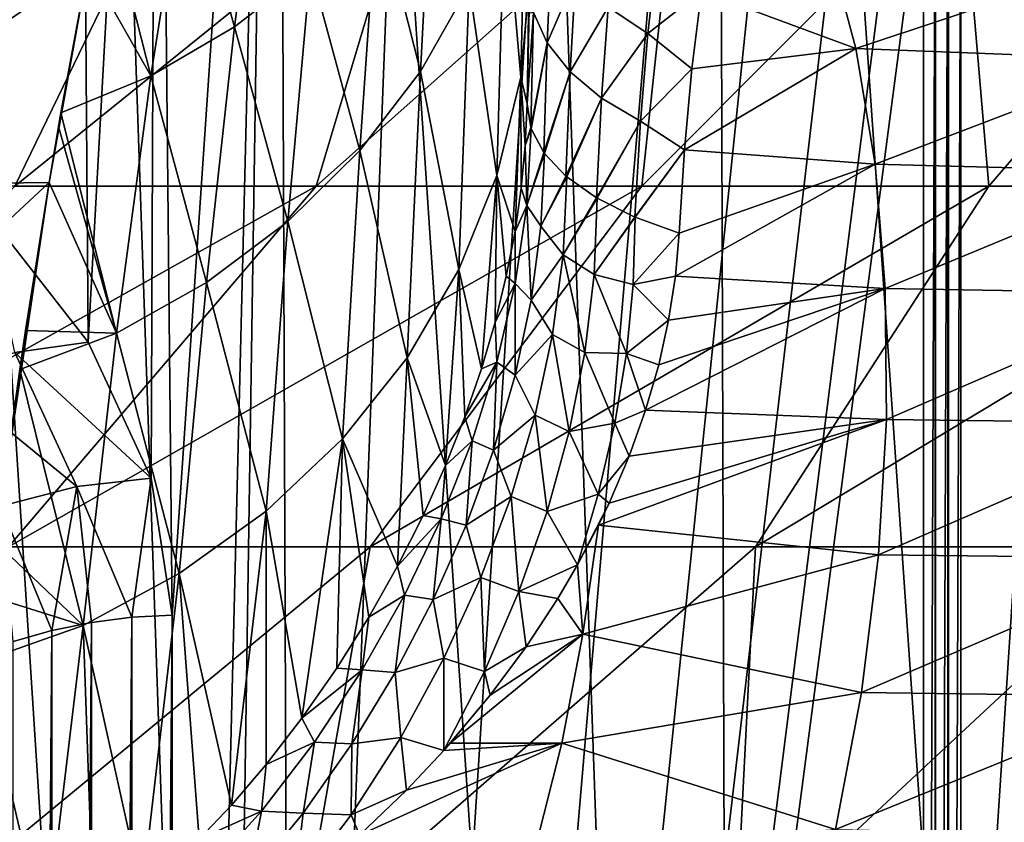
# Model space of a CAD drawing. Header units: millimetres. Extents: x -24 to 24, y 0 to 188.
# Tile 399 of 460: x -13.89 to -9.51, y 164.64 to 168.21. Entities that reach past the tile are written whole.
import ezdxf

# ---------------------------------------------------------------- set-up
doc = ezdxf.new("R2010")
doc.units = ezdxf.units.MM
doc.header["$LTSCALE"] = 58.620611
for name, color, linetype in [('112', 7, 'CONTINUOUS'), ('122', 7, 'CONTINUOUS'), ('124', 7, 'CONTINUOUS'), ('125', 7, 'CONTINUOUS'), ('166', 7, 'CONTINUOUS'), ('173', 7, 'CONTINUOUS'), ('176', 7, 'CONTINUOUS'), ('177', 7, 'CONTINUOUS'), ('402', 7, 'CONTINUOUS'), ('407', 7, 'CONTINUOUS'), ('77', 7, 'CONTINUOUS'), ('89', 7, 'CONTINUOUS')]:
    doc.layers.add(name, color=color, linetype=linetype)

msp = doc.modelspace()

# ---------------------------------------------------------------- linework, layer by layer
at = {"layer": '112', "color": 7, "linetype": 'CONTINUOUS'}
for points in [[(-11.6617, 167.955, 19.3352), (-11.6325, 169.1977, 16.9676), (-11.7322, 168.7712, 16.7597), (-11.6617, 167.955, 19.3352)], [(-11.6617, 167.955, 19.3352), (-11.6214, 168.3995, 19.5999), (-11.6325, 169.1977, 16.9676), (-11.6617, 167.955, 19.3352)], [(-12.8087, 169.1483, 11.2873), (-13.1514, 168.9429, 11.1874), (-12.9353, 168.1778, 13.5879), (-12.8087, 169.1483, 11.2873)], [(-12.5979, 168.4396, 13.7263), (-12.8087, 169.1483, 11.2873), (-12.9353, 168.1778, 13.5879), (-12.5979, 168.4396, 13.7263)], [(-12.0497, 169.08, 14.0296), (-12.3011, 168.742, 13.8744), (-12.1083, 167.9797, 16.3494), (-12.0497, 169.08, 14.0296)], [(-11.8917, 168.3629, 16.5525), (-12.0497, 169.08, 14.0296), (-12.1083, 167.9797, 16.3494), (-11.8917, 168.3629, 16.5525)], [(-13.1514, 168.9429, 11.1874), (-13.5189, 168.7893, 11.0823), (-13.3075, 167.9611, 13.4615), (-13.1514, 168.9429, 11.1874)], [(-12.9353, 168.1778, 13.5879), (-13.1514, 168.9429, 11.1874), (-13.3075, 167.9611, 13.4615), (-12.9353, 168.1778, 13.5879)], [(-13.5189, 168.7893, 11.0823), (-13.5867, 168.4529, 11.9017), (-13.3075, 167.9611, 13.4615), (-13.5189, 168.7893, 11.0823)], [(-12.3011, 168.742, 13.8744), (-12.5979, 168.4396, 13.7263), (-12.3784, 167.6278, 16.1538), (-12.3011, 168.742, 13.8744)], [(-12.1083, 167.9797, 16.3494), (-12.3011, 168.742, 13.8744), (-12.3784, 167.6278, 16.1538), (-12.1083, 167.9797, 16.3494)], [(-11.7675, 167.5176, 19.0771), (-11.7322, 168.7712, 16.7597), (-11.8917, 168.3629, 16.5525), (-11.7675, 167.5176, 19.0771)], [(-11.7675, 167.5176, 19.0771), (-11.6617, 167.955, 19.3352), (-11.7322, 168.7712, 16.7597), (-11.7675, 167.5176, 19.0771)], [(-13.5867, 168.4529, 11.9017), (-13.7078, 167.796, 13.3429), (-13.3075, 167.9611, 13.4615), (-13.5867, 168.4529, 11.9017)], [(-12.5979, 168.4396, 13.7263), (-12.9353, 168.1778, 13.5879), (-12.6976, 167.3131, 15.9689), (-12.5979, 168.4396, 13.7263)], [(-12.3784, 167.6278, 16.1538), (-12.5979, 168.4396, 13.7263), (-12.6976, 167.3131, 15.9689), (-12.3784, 167.6278, 16.1538)], [(-11.6335, 167.8357, 20.5659), (-11.6214, 168.3995, 19.5999), (-11.6617, 167.955, 19.3352), (-11.6335, 167.8357, 20.5659)], [(-11.937, 167.0992, 18.8216), (-11.8917, 168.3629, 16.5525), (-12.1083, 167.9797, 16.3494), (-11.937, 167.0992, 18.8216)], [(-11.937, 167.0992, 18.8216), (-11.7675, 167.5176, 19.0771), (-11.8917, 168.3629, 16.5525), (-11.937, 167.0992, 18.8216)], [(-12.9353, 168.1778, 13.5879), (-13.3075, 167.9611, 13.4615), (-13.0605, 167.0409, 15.7978), (-12.9353, 168.1778, 13.5879)], [(-12.6976, 167.3131, 15.9689), (-12.9353, 168.1778, 13.5879), (-13.0605, 167.0409, 15.7978), (-12.6976, 167.3131, 15.9689)], [(-13.3075, 167.9611, 13.4615), (-13.7078, 167.796, 13.3429), (-13.4611, 166.8157, 15.6434), (-13.3075, 167.9611, 13.4615)], [(-13.0605, 167.0409, 15.7978), (-13.3075, 167.9611, 13.4615), (-13.4611, 166.8157, 15.6434), (-13.0605, 167.0409, 15.7978)], [(-12.1675, 166.7067, 18.5727), (-12.1083, 167.9797, 16.3494), (-12.3784, 167.6278, 16.1538), (-12.1675, 166.7067, 18.5727)], [(-12.1675, 166.7067, 18.5727), (-11.937, 167.0992, 18.8216), (-12.1083, 167.9797, 16.3494), (-12.1675, 166.7067, 18.5727)], [(-11.6617, 167.955, 19.3352), (-11.7675, 167.5176, 19.0771), (-11.6872, 167.2674, 20.333), (-11.6617, 167.955, 19.3352)], [(-11.6592, 167.4613, 20.406), (-11.6617, 167.955, 19.3352), (-11.6872, 167.2674, 20.333), (-11.6592, 167.4613, 20.406)], [(-11.6335, 167.8357, 20.5659), (-11.6617, 167.955, 19.3352), (-11.6414, 167.6508, 20.4836), (-11.6335, 167.8357, 20.5659)], [(-11.6414, 167.6508, 20.4836), (-11.6617, 167.955, 19.3352), (-11.6592, 167.4613, 20.406), (-11.6414, 167.6508, 20.4836)], [(-13.7078, 167.796, 13.3429), (-13.7183, 167.7351, 13.4677), (-13.4611, 166.8157, 15.6434), (-13.7078, 167.796, 13.3429)], [(-13.7183, 167.7351, 13.4677), (-13.7605, 167.4863, 13.9634), (-13.4611, 166.8157, 15.6434), (-13.7183, 167.7351, 13.4677)], [(-12.4551, 166.3465, 18.3347), (-12.3784, 167.6278, 16.1538), (-12.6976, 167.3131, 15.9689), (-12.4551, 166.3465, 18.3347)], [(-12.4551, 166.3465, 18.3347), (-12.1675, 166.7067, 18.5727), (-12.3784, 167.6278, 16.1538), (-12.4551, 166.3465, 18.3347)], [(-11.7675, 167.5176, 19.0771), (-11.937, 167.0992, 18.8216), (-11.8366, 166.6573, 20.1433), (-11.7675, 167.5176, 19.0771)], [(-11.7754, 166.8654, 20.2016), (-11.7675, 167.5176, 19.0771), (-11.8366, 166.6573, 20.1433), (-11.7754, 166.8654, 20.2016)], [(-11.7258, 167.0688, 20.2648), (-11.7675, 167.5176, 19.0771), (-11.7754, 166.8654, 20.2016), (-11.7258, 167.0688, 20.2648)], [(-11.6872, 167.2674, 20.333), (-11.7675, 167.5176, 19.0771), (-11.7258, 167.0688, 20.2648), (-11.6872, 167.2674, 20.333)], [(-13.7605, 167.4863, 13.9634), (-13.8649, 166.8279, 15.1836), (-13.4611, 166.8157, 15.6434), (-13.7605, 167.4863, 13.9634)], [(-12.7951, 166.0246, 18.1113), (-12.6976, 167.3131, 15.9689), (-13.0605, 167.0409, 15.7978), (-12.7951, 166.0246, 18.1113)], [(-12.7951, 166.0246, 18.1113), (-12.4551, 166.3465, 18.3347), (-12.6976, 167.3131, 15.9689), (-12.7951, 166.0246, 18.1113)], [(-11.937, 167.0992, 18.8216), (-12.1675, 166.7067, 18.5727), (-11.9963, 166.2268, 20.0424), (-11.937, 167.0992, 18.8216)], [(-11.9101, 166.4443, 20.0902), (-11.937, 167.0992, 18.8216), (-11.9963, 166.2268, 20.0424), (-11.9101, 166.4443, 20.0902)], [(-11.8366, 166.6573, 20.1433), (-11.937, 167.0992, 18.8216), (-11.9101, 166.4443, 20.0902), (-11.8366, 166.6573, 20.1433)], [(-13.1819, 165.7462, 17.9063), (-13.0605, 167.0409, 15.7978), (-13.4611, 166.8157, 15.6434), (-13.1819, 165.7462, 17.9063)], [(-13.1819, 165.7462, 17.9063), (-12.7951, 166.0246, 18.1113), (-13.0605, 167.0409, 15.7978), (-13.1819, 165.7462, 17.9063)], [(-13.8649, 166.8279, 15.1836), (-13.8909, 166.6542, 15.4859), (-13.4611, 166.8157, 15.6434), (-13.8649, 166.8279, 15.1836)], [(-13.8909, 166.6542, 15.4859), (-13.6092, 165.516, 17.7231), (-13.4611, 166.8157, 15.6434), (-13.8909, 166.6542, 15.4859)], [(-13.6092, 165.516, 17.7231), (-13.1819, 165.7462, 17.9063), (-13.4611, 166.8157, 15.6434), (-13.6092, 165.516, 17.7231)], [(-12.1675, 166.7067, 18.5727), (-12.4551, 166.3465, 18.3347), (-12.21, 165.7799, 19.9628), (-12.1675, 166.7067, 18.5727)], [(-12.0961, 166.005, 19.9999), (-12.1675, 166.7067, 18.5727), (-12.21, 165.7799, 19.9628), (-12.0961, 166.005, 19.9999)], [(-11.9963, 166.2268, 20.0424), (-12.1675, 166.7067, 18.5727), (-12.0961, 166.005, 19.9999), (-11.9963, 166.2268, 20.0424)], [(-13.8909, 166.6542, 15.4859), (-13.9989, 165.886, 16.7404), (-13.6092, 165.516, 17.7231), (-13.8909, 166.6542, 15.4859)], [(-12.4551, 166.3465, 18.3347), (-12.7951, 166.0246, 18.1113), (-12.6357, 165.1038, 19.8821), (-12.4551, 166.3465, 18.3347)], [(-12.4807, 165.3261, 19.9044), (-12.4551, 166.3465, 18.3347), (-12.6357, 165.1038, 19.8821), (-12.4807, 165.3261, 19.9044)], [(-12.3381, 165.5531, 19.9311), (-12.4551, 166.3465, 18.3347), (-12.4807, 165.3261, 19.9044), (-12.3381, 165.5531, 19.9311)], [(-12.21, 165.7799, 19.9628), (-12.4551, 166.3465, 18.3347), (-12.3381, 165.5531, 19.9311), (-12.21, 165.7799, 19.9628)], [(-12.7951, 166.0246, 18.1113), (-13.1819, 165.7462, 17.9063), (-12.9493, 164.7166, 19.848), (-12.7951, 166.0246, 18.1113)], [(-12.7953, 164.8971, 19.8636), (-12.7951, 166.0246, 18.1113), (-12.9493, 164.7166, 19.848), (-12.7953, 164.8971, 19.8636)], [(-12.6357, 165.1038, 19.8821), (-12.7951, 166.0246, 18.1113), (-12.7953, 164.8971, 19.8636), (-12.6357, 165.1038, 19.8821)], [(-13.9989, 165.886, 16.7404), (-14.0305, 165.6467, 17.1068), (-13.6092, 165.516, 17.7231), (-13.9989, 165.886, 16.7404)], [(-13.1819, 165.7462, 17.9063), (-13.6092, 165.516, 17.7231), (-13.3465, 164.3288, 19.8027), (-13.1819, 165.7462, 17.9063)], [(-13.092, 164.5646, 19.8336), (-13.1819, 165.7462, 17.9063), (-13.3465, 164.3288, 19.8027), (-13.092, 164.5646, 19.8336)], [(-12.9493, 164.7166, 19.848), (-13.1819, 165.7462, 17.9063), (-13.092, 164.5646, 19.8336), (-12.9493, 164.7166, 19.848)], [(-14.0305, 165.6467, 17.1068), (-14.0679, 165.3537, 17.5414), (-13.6092, 165.516, 17.7231), (-14.0305, 165.6467, 17.1068)], [(-14.0679, 165.3537, 17.5414), (-13.7771, 164.1166, 19.6021), (-13.6092, 165.516, 17.7231), (-14.0679, 165.3537, 17.5414)], [(-13.7771, 164.1166, 19.6021), (-13.561, 164.1661, 19.7647), (-13.6092, 165.516, 17.7231), (-13.7771, 164.1166, 19.6021)], [(-13.6092, 165.516, 17.7231), (-13.561, 164.1661, 19.7647), (-13.3465, 164.3288, 19.8027), (-13.6092, 165.516, 17.7231)], [(-13.7771, 164.1166, 19.6021), (-14.0679, 165.3537, 17.5414), (-13.8804, 164.103, 19.5213), (-13.7771, 164.1166, 19.6021)], [(-13.8804, 164.103, 19.5213), (-14.0679, 165.3537, 17.5414), (-13.9954, 164.0953, 19.429), (-13.8804, 164.103, 19.5213)]]:
    msp.add_3dface(points, dxfattribs=at)
at = {"layer": '122', "color": 7, "linetype": 'CONTINUOUS'}
for points in [[(-10.2953, 168.5494, 23.2122), (-10.8577, 168.3366, 22.5366), (-10.171, 168.0825, 22.8221), (-10.2953, 168.5494, 23.2122)], [(-10.2953, 168.5494, 23.2122), (-10.171, 168.0825, 22.8221), (-8.986, 168.4762, 24.0697), (-10.2953, 168.5494, 23.2122)], [(-8.986, 168.4762, 24.0697), (-10.171, 168.0825, 22.8221), (-8.8697, 168.0314, 23.6443), (-8.986, 168.4762, 24.0697)], [(-10.8577, 168.3366, 22.5366), (-10.8997, 167.9916, 22.1994), (-10.171, 168.0825, 22.8221), (-10.8577, 168.3366, 22.5366)], [(-10.8997, 167.9916, 22.1994), (-10.9327, 167.6319, 21.9208), (-10.171, 168.0825, 22.8221), (-10.8997, 167.9916, 22.1994)], [(-10.171, 168.0825, 22.8221), (-10.9327, 167.6319, 21.9208), (-10.0851, 167.5679, 22.4853), (-10.171, 168.0825, 22.8221)], [(-10.171, 168.0825, 22.8221), (-10.0851, 167.5679, 22.4853), (-8.8697, 168.0314, 23.6443), (-10.171, 168.0825, 22.8221)], [(-8.8697, 168.0314, 23.6443), (-10.0851, 167.5679, 22.4853), (-8.7866, 167.5339, 23.2729), (-8.8697, 168.0314, 23.6443)], [(-10.9327, 167.6319, 21.9208), (-10.9569, 167.2604, 21.6966), (-10.0851, 167.5679, 22.4853), (-10.9327, 167.6319, 21.9208)], [(-10.0851, 167.5679, 22.4853), (-10.9569, 167.2604, 21.6966), (-10.9735, 167.0687, 21.5975), (-10.0851, 167.5679, 22.4853)], [(-10.0392, 167.0145, 22.2075), (-10.0851, 167.5679, 22.4853), (-10.9735, 167.0687, 21.5975), (-10.0392, 167.0145, 22.2075)], [(-10.0851, 167.5679, 22.4853), (-10.0392, 167.0145, 22.2075), (-8.7866, 167.5339, 23.2729), (-10.0851, 167.5679, 22.4853)], [(-8.7866, 167.5339, 23.2729), (-10.0392, 167.0145, 22.2075), (-8.7384, 166.9922, 22.9621), (-8.7866, 167.5339, 23.2729)], [(-11.0036, 166.8735, 21.4998), (-10.0392, 167.0145, 22.2075), (-10.9735, 167.0687, 21.5975), (-11.0036, 166.8735, 21.4998)], [(-10.0341, 166.4316, 21.9934), (-10.0392, 167.0145, 22.2075), (-11.1058, 166.4733, 21.3091), (-10.0341, 166.4316, 21.9934)], [(-11.1058, 166.4733, 21.3091), (-10.0392, 167.0145, 22.2075), (-11.0475, 166.675, 21.4037), (-11.1058, 166.4733, 21.3091)], [(-11.0475, 166.675, 21.4037), (-10.0392, 167.0145, 22.2075), (-11.0036, 166.8735, 21.4998), (-11.0475, 166.675, 21.4037)], [(-10.0392, 167.0145, 22.2075), (-10.0341, 166.4316, 21.9934), (-8.7384, 166.9922, 22.9621), (-10.0392, 167.0145, 22.2075)], [(-8.7384, 166.9922, 22.9621), (-10.0341, 166.4316, 21.9934), (-8.7257, 166.4158, 22.7172), (-8.7384, 166.9922, 22.9621)], [(-11.1791, 166.2682, 21.2159), (-10.0341, 166.4316, 21.9934), (-11.1058, 166.4733, 21.3091), (-11.1791, 166.2682, 21.2159)], [(-10.0697, 165.8293, 21.8468), (-10.0341, 166.4316, 21.9934), (-11.3154, 165.9621, 21.0819), (-10.0697, 165.8293, 21.8468)], [(-11.3154, 165.9621, 21.0819), (-10.0341, 166.4316, 21.9934), (-11.2683, 166.06, 21.1241), (-11.3154, 165.9621, 21.0819)], [(-11.2683, 166.06, 21.1241), (-10.0341, 166.4316, 21.9934), (-11.1791, 166.2682, 21.2159), (-11.2683, 166.06, 21.1241)], [(-10.0341, 166.4316, 21.9934), (-10.0697, 165.8293, 21.8468), (-8.7257, 166.4158, 22.7172), (-10.0341, 166.4316, 21.9934)], [(-8.7257, 166.4158, 22.7172), (-10.0697, 165.8293, 21.8468), (-8.7489, 165.8148, 22.5426), (-8.7257, 166.4158, 22.7172)], [(-11.3851, 165.4763, 21.0219), (-11.3154, 165.9621, 21.0819), (-11.4087, 165.7858, 21.0073), (-11.3851, 165.4763, 21.0219)], [(-11.3851, 165.4763, 21.0219), (-10.0697, 165.8293, 21.8468), (-11.3154, 165.9621, 21.0819), (-11.3851, 165.4763, 21.0219)], [(-10.1456, 165.2178, 21.7701), (-10.0697, 165.8293, 21.8468), (-11.3851, 165.4763, 21.0219), (-10.1456, 165.2178, 21.7701)], [(-10.0697, 165.8293, 21.8468), (-10.1456, 165.2178, 21.7701), (-8.7489, 165.8148, 22.5426), (-10.0697, 165.8293, 21.8468)], [(-8.7489, 165.8148, 22.5426), (-10.1456, 165.2178, 21.7701), (-8.8075, 165.1994, 22.4412), (-8.7489, 165.8148, 22.5426)], [(-11.4971, 165.6354, 20.9449), (-11.3851, 165.4763, 21.0219), (-11.4087, 165.7858, 21.0073), (-11.4971, 165.6354, 20.9449)], [(-11.6382, 165.4203, 20.8574), (-11.3851, 165.4763, 21.0219), (-11.4971, 165.6354, 20.9449), (-11.6382, 165.4203, 20.8574)], [(-11.4789, 164.9925, 21.0075), (-11.3851, 165.4763, 21.0219), (-11.9752, 164.9915, 20.6872), (-11.4789, 164.9925, 21.0075)], [(-11.9752, 164.9915, 20.6872), (-11.3851, 165.4763, 21.0219), (-11.7976, 165.205, 20.7715), (-11.9752, 164.9915, 20.6872)], [(-11.7976, 165.205, 20.7715), (-11.3851, 165.4763, 21.0219), (-11.6382, 165.4203, 20.8574), (-11.7976, 165.205, 20.7715)], [(-11.4789, 164.9925, 21.0075), (-10.1456, 165.2178, 21.7701), (-11.3851, 165.4763, 21.0219), (-11.4789, 164.9925, 21.0075)], [(-10.2603, 164.6075, 21.7646), (-10.1456, 165.2178, 21.7701), (-11.4789, 164.9925, 21.0075), (-10.2603, 164.6075, 21.7646)], [(-10.1456, 165.2178, 21.7701), (-10.2603, 164.6075, 21.7646), (-8.8075, 165.1994, 22.4412), (-10.1456, 165.2178, 21.7701)], [(-8.8075, 165.1994, 22.4412), (-10.2603, 164.6075, 21.7646), (-8.9005, 164.5806, 22.4148), (-8.8075, 165.1994, 22.4412)], [(-11.5996, 164.5155, 21.0361), (-11.4789, 164.9925, 21.0075), (-12.3785, 164.5826, 20.5239), (-11.5996, 164.5155, 21.0361)], [(-12.3785, 164.5826, 20.5239), (-11.4789, 164.9925, 21.0075), (-12.1699, 164.7826, 20.6045), (-12.3785, 164.5826, 20.5239)], [(-12.1699, 164.7826, 20.6045), (-11.4789, 164.9925, 21.0075), (-12.0039, 164.9592, 20.6744), (-12.1699, 164.7826, 20.6045)], [(-12.0039, 164.9592, 20.6744), (-11.4789, 164.9925, 21.0075), (-11.9752, 164.9915, 20.6872), (-12.0039, 164.9592, 20.6744)], [(-11.5996, 164.5155, 21.0361), (-10.2603, 164.6075, 21.7646), (-11.4789, 164.9925, 21.0075), (-11.5996, 164.5155, 21.0361)]]:
    msp.add_3dface(points, dxfattribs=at)
at = {"layer": '124', "color": 7, "linetype": 'CONTINUOUS'}
for points in [[(-11.6335, 167.8357, 20.5659), (-11.6414, 167.6508, 20.4836), (-11.6174, 167.7307, 20.7757), (-11.6335, 167.8357, 20.5659)], [(-11.6174, 167.7307, 20.7757), (-11.6414, 167.6508, 20.4836), (-11.6152, 167.7243, 20.7885), (-11.6174, 167.7307, 20.7757)], [(-11.6152, 167.7243, 20.7885), (-11.6414, 167.6508, 20.4836), (-11.6349, 167.3831, 20.642), (-11.6152, 167.7243, 20.7885)], [(-11.6152, 167.7243, 20.7885), (-11.6349, 167.3831, 20.642), (-11.5594, 167.6201, 20.9955), (-11.6152, 167.7243, 20.7885)], [(-11.6414, 167.6508, 20.4836), (-11.6592, 167.4613, 20.406), (-11.6349, 167.3831, 20.642), (-11.6414, 167.6508, 20.4836)], [(-11.5594, 167.6201, 20.9955), (-11.6349, 167.3831, 20.642), (-11.5558, 167.6151, 21.0053), (-11.5594, 167.6201, 20.9955)], [(-11.5558, 167.6151, 21.0053), (-11.6349, 167.3831, 20.642), (-11.5716, 167.2921, 20.8657), (-11.5558, 167.6151, 21.0053)], [(-11.5558, 167.6151, 21.0053), (-11.5716, 167.2921, 20.8657), (-11.4609, 167.5148, 21.2033), (-11.5558, 167.6151, 21.0053)], [(-11.4609, 167.5148, 21.2033), (-11.5716, 167.2921, 20.8657), (-11.4569, 167.5114, 21.21), (-11.4609, 167.5148, 21.2033)], [(-11.4569, 167.5114, 21.21), (-11.5716, 167.2921, 20.8657), (-11.4727, 167.1648, 21.0598), (-11.4569, 167.5114, 21.21)], [(-11.4569, 167.5114, 21.21), (-11.4727, 167.1648, 21.0598), (-11.3246, 167.4179, 21.393), (-11.4569, 167.5114, 21.21)], [(-11.6592, 167.4613, 20.406), (-11.6872, 167.2674, 20.333), (-11.6349, 167.3831, 20.642), (-11.6592, 167.4613, 20.406)], [(-11.6349, 167.3831, 20.642), (-11.6872, 167.2674, 20.333), (-11.6863, 167.036, 20.5146), (-11.6349, 167.3831, 20.642)], [(-11.6349, 167.3831, 20.642), (-11.6863, 167.036, 20.5146), (-11.6153, 166.9627, 20.7427), (-11.6349, 167.3831, 20.642)], [(-11.5716, 167.2921, 20.8657), (-11.6349, 167.3831, 20.642), (-11.6153, 166.9627, 20.7427), (-11.5716, 167.2921, 20.8657)], [(-11.3246, 167.4179, 21.393), (-11.4727, 167.1648, 21.0598), (-11.3213, 167.4159, 21.3969), (-11.3246, 167.4179, 21.393)], [(-11.3213, 167.4159, 21.3969), (-11.4727, 167.1648, 21.0598), (-11.3344, 167.0771, 21.2481), (-11.3213, 167.4159, 21.3969)], [(-11.3213, 167.4159, 21.3969), (-11.3344, 167.0771, 21.2481), (-11.1545, 167.3322, 21.5593), (-11.3213, 167.4159, 21.3969)], [(-11.1545, 167.3322, 21.5593), (-11.3344, 167.0771, 21.2481), (-11.1527, 167.3314, 21.5608), (-11.1545, 167.3322, 21.5593)], [(-11.1527, 167.3314, 21.5608), (-11.3344, 167.0771, 21.2481), (-11.1613, 167.0318, 21.4264), (-11.1527, 167.3314, 21.5608)], [(-10.9569, 167.2604, 21.6966), (-11.1527, 167.3314, 21.5608), (-11.1613, 167.0318, 21.4264), (-10.9569, 167.2604, 21.6966)], [(-11.6872, 167.2674, 20.333), (-11.7258, 167.0688, 20.2648), (-11.6863, 167.036, 20.5146), (-11.6872, 167.2674, 20.333)], [(-11.5716, 167.2921, 20.8657), (-11.6153, 166.9627, 20.7427), (-11.4727, 167.1648, 21.0598), (-11.5716, 167.2921, 20.8657)], [(-10.9735, 167.0687, 21.5975), (-10.9569, 167.2604, 21.6966), (-11.1613, 167.0318, 21.4264), (-10.9735, 167.0687, 21.5975)], [(-11.4727, 167.1648, 21.0598), (-11.6153, 166.9627, 20.7427), (-11.5196, 166.8104, 20.9279), (-11.4727, 167.1648, 21.0598)], [(-11.4727, 167.1648, 21.0598), (-11.5196, 166.8104, 20.9279), (-11.3762, 166.7304, 21.1158), (-11.4727, 167.1648, 21.0598)], [(-11.3344, 167.0771, 21.2481), (-11.4727, 167.1648, 21.0598), (-11.3762, 166.7304, 21.1158), (-11.3344, 167.0771, 21.2481)], [(-11.3344, 167.0771, 21.2481), (-11.3762, 166.7304, 21.1158), (-11.1917, 166.7259, 21.3039), (-11.3344, 167.0771, 21.2481)], [(-11.1613, 167.0318, 21.4264), (-11.3344, 167.0771, 21.2481), (-11.1917, 166.7259, 21.3039), (-11.1613, 167.0318, 21.4264)], [(-11.7258, 167.0688, 20.2648), (-11.7754, 166.8654, 20.2016), (-11.6863, 167.036, 20.5146), (-11.7258, 167.0688, 20.2648)], [(-11.6863, 167.036, 20.5146), (-11.7754, 166.8654, 20.2016), (-11.7679, 166.6862, 20.406), (-11.6863, 167.036, 20.5146)], [(-11.6863, 167.036, 20.5146), (-11.7679, 166.6862, 20.406), (-11.686, 166.6296, 20.6362), (-11.6863, 167.036, 20.5146)], [(-11.6153, 166.9627, 20.7427), (-11.6863, 167.036, 20.5146), (-11.686, 166.6296, 20.6362), (-11.6153, 166.9627, 20.7427)], [(-11.0036, 166.8735, 21.4998), (-11.1613, 167.0318, 21.4264), (-11.1917, 166.7259, 21.3039), (-11.0036, 166.8735, 21.4998)], [(-11.0036, 166.8735, 21.4998), (-10.9735, 167.0687, 21.5975), (-11.1613, 167.0318, 21.4264), (-11.0036, 166.8735, 21.4998)], [(-11.6153, 166.9627, 20.7427), (-11.686, 166.6296, 20.6362), (-11.5196, 166.8104, 20.9279), (-11.6153, 166.9627, 20.7427)], [(-11.7754, 166.8654, 20.2016), (-11.8366, 166.6573, 20.1433), (-11.7679, 166.6862, 20.406), (-11.7754, 166.8654, 20.2016)], [(-11.0475, 166.675, 21.4037), (-11.0036, 166.8735, 21.4998), (-11.1917, 166.7259, 21.3039), (-11.0475, 166.675, 21.4037)], [(-11.5196, 166.8104, 20.9279), (-11.686, 166.6296, 20.6362), (-11.5968, 166.451, 20.8141), (-11.5196, 166.8104, 20.9279)], [(-11.5196, 166.8104, 20.9279), (-11.5968, 166.451, 20.8141), (-11.4464, 166.3781, 20.9996), (-11.5196, 166.8104, 20.9279)], [(-11.3762, 166.7304, 21.1158), (-11.5196, 166.8104, 20.9279), (-11.4464, 166.3781, 20.9996), (-11.3762, 166.7304, 21.1158)], [(-11.3762, 166.7304, 21.1158), (-11.4464, 166.3781, 20.9996), (-11.2436, 166.4149, 21.1932), (-11.3762, 166.7304, 21.1158)], [(-11.1917, 166.7259, 21.3039), (-11.3762, 166.7304, 21.1158), (-11.2436, 166.4149, 21.1932), (-11.1917, 166.7259, 21.3039)], [(-11.1058, 166.4733, 21.3091), (-11.1917, 166.7259, 21.3039), (-11.2436, 166.4149, 21.1932), (-11.1058, 166.4733, 21.3091)], [(-11.1058, 166.4733, 21.3091), (-11.0475, 166.675, 21.4037), (-11.1917, 166.7259, 21.3039), (-11.1058, 166.4733, 21.3091)], [(-11.8366, 166.6573, 20.1433), (-11.9101, 166.4443, 20.0902), (-11.7679, 166.6862, 20.406), (-11.8366, 166.6573, 20.1433)], [(-11.7679, 166.6862, 20.406), (-11.9101, 166.4443, 20.0902), (-11.8784, 166.3367, 20.3156), (-11.7679, 166.6862, 20.406)], [(-11.7679, 166.6862, 20.406), (-11.8784, 166.3367, 20.3156), (-11.7828, 166.2951, 20.5456), (-11.7679, 166.6862, 20.406)], [(-11.686, 166.6296, 20.6362), (-11.7679, 166.6862, 20.406), (-11.7828, 166.2951, 20.5456), (-11.686, 166.6296, 20.6362)], [(-11.686, 166.6296, 20.6362), (-11.7828, 166.2951, 20.5456), (-11.5968, 166.451, 20.8141), (-11.686, 166.6296, 20.6362)], [(-11.1791, 166.2682, 21.2159), (-11.1058, 166.4733, 21.3091), (-11.2436, 166.4149, 21.1932), (-11.1791, 166.2682, 21.2159)], [(-11.9101, 166.4443, 20.0902), (-11.9963, 166.2268, 20.0424), (-11.8784, 166.3367, 20.3156), (-11.9101, 166.4443, 20.0902)], [(-11.5968, 166.451, 20.8141), (-11.7828, 166.2951, 20.5456), (-11.7037, 166.0894, 20.7172), (-11.5968, 166.451, 20.8141)], [(-11.5968, 166.451, 20.8141), (-11.7037, 166.0894, 20.7172), (-11.5446, 166.0226, 20.8988), (-11.5968, 166.451, 20.8141)], [(-11.4464, 166.3781, 20.9996), (-11.5968, 166.451, 20.8141), (-11.5446, 166.0226, 20.8988), (-11.4464, 166.3781, 20.9996)], [(-11.4464, 166.3781, 20.9996), (-11.5446, 166.0226, 20.8988), (-11.317, 166.1003, 21.0938), (-11.4464, 166.3781, 20.9996)], [(-11.2436, 166.4149, 21.1932), (-11.4464, 166.3781, 20.9996), (-11.317, 166.1003, 21.0938), (-11.2436, 166.4149, 21.1932)], [(-11.1791, 166.2682, 21.2159), (-11.2436, 166.4149, 21.1932), (-11.317, 166.1003, 21.0938), (-11.1791, 166.2682, 21.2159)], [(-11.8784, 166.3367, 20.3156), (-11.9963, 166.2268, 20.0424), (-12.0162, 165.9905, 20.2421), (-11.8784, 166.3367, 20.3156)], [(-11.8784, 166.3367, 20.3156), (-12.0162, 165.9905, 20.2421), (-11.9047, 165.9616, 20.4698), (-11.8784, 166.3367, 20.3156)], [(-11.7828, 166.2951, 20.5456), (-11.8784, 166.3367, 20.3156), (-11.9047, 165.9616, 20.4698), (-11.7828, 166.2951, 20.5456)], [(-11.7828, 166.2951, 20.5456), (-11.9047, 165.9616, 20.4698), (-11.7037, 166.0894, 20.7172), (-11.7828, 166.2951, 20.5456)], [(-11.2683, 166.06, 21.1241), (-11.1791, 166.2682, 21.2159), (-11.317, 166.1003, 21.0938), (-11.2683, 166.06, 21.1241)], [(-11.9963, 166.2268, 20.0424), (-12.0961, 166.005, 19.9999), (-12.0162, 165.9905, 20.2421), (-11.9963, 166.2268, 20.0424)], [(-11.7037, 166.0894, 20.7172), (-11.9047, 165.9616, 20.4698), (-11.8395, 165.7283, 20.6361), (-11.7037, 166.0894, 20.7172)], [(-11.7037, 166.0894, 20.7172), (-11.8395, 165.7283, 20.6361), (-11.6703, 165.6661, 20.812), (-11.7037, 166.0894, 20.7172)], [(-11.5446, 166.0226, 20.8988), (-11.7037, 166.0894, 20.7172), (-11.6703, 165.6661, 20.812), (-11.5446, 166.0226, 20.8988)], [(-11.5446, 166.0226, 20.8988), (-11.4087, 165.7858, 21.0073), (-11.317, 166.1003, 21.0938), (-11.5446, 166.0226, 20.8988)], [(-11.4087, 165.7858, 21.0073), (-11.2683, 166.06, 21.1241), (-11.317, 166.1003, 21.0938), (-11.4087, 165.7858, 21.0073)], [(-11.3154, 165.9621, 21.0819), (-11.2683, 166.06, 21.1241), (-11.4087, 165.7858, 21.0073), (-11.3154, 165.9621, 21.0819)], [(-12.0961, 166.005, 19.9999), (-12.21, 165.7799, 19.9628), (-12.0162, 165.9905, 20.2421), (-12.0961, 166.005, 19.9999)], [(-12.0162, 165.9905, 20.2421), (-12.21, 165.7799, 19.9628), (-12.1797, 165.6501, 20.1836), (-12.0162, 165.9905, 20.2421)], [(-12.0162, 165.9905, 20.2421), (-12.1797, 165.6501, 20.1836), (-12.0508, 165.6314, 20.4074), (-12.0162, 165.9905, 20.2421)], [(-11.9047, 165.9616, 20.4698), (-12.0162, 165.9905, 20.2421), (-12.0508, 165.6314, 20.4074), (-11.9047, 165.9616, 20.4698)], [(-11.4087, 165.7858, 21.0073), (-11.5446, 166.0226, 20.8988), (-11.6703, 165.6661, 20.812), (-11.4087, 165.7858, 21.0073)], [(-11.9047, 165.9616, 20.4698), (-12.0508, 165.6314, 20.4074), (-11.8395, 165.7283, 20.6361), (-11.9047, 165.9616, 20.4698)], [(-12.21, 165.7799, 19.9628), (-12.3381, 165.5531, 19.9311), (-12.1797, 165.6501, 20.1836), (-12.21, 165.7799, 19.9628)], [(-11.4971, 165.6354, 20.9449), (-11.4087, 165.7858, 21.0073), (-11.6703, 165.6661, 20.812), (-11.4971, 165.6354, 20.9449)], [(-11.8395, 165.7283, 20.6361), (-12.0508, 165.6314, 20.4074), (-12.0034, 165.3701, 20.5687), (-11.8395, 165.7283, 20.6361)], [(-11.8395, 165.7283, 20.6361), (-12.0034, 165.3701, 20.5687), (-11.8235, 165.3109, 20.7379), (-11.8395, 165.7283, 20.6361)], [(-11.6703, 165.6661, 20.812), (-11.8395, 165.7283, 20.6361), (-11.8235, 165.3109, 20.7379), (-11.6703, 165.6661, 20.812)], [(-12.1797, 165.6501, 20.1836), (-12.3381, 165.5531, 19.9311), (-12.3678, 165.318, 20.1378), (-12.1797, 165.6501, 20.1836)], [(-12.1797, 165.6501, 20.1836), (-12.3678, 165.318, 20.1378), (-12.2205, 165.3065, 20.3564), (-12.1797, 165.6501, 20.1836)], [(-12.0508, 165.6314, 20.4074), (-12.1797, 165.6501, 20.1836), (-12.2205, 165.3065, 20.3564), (-12.0508, 165.6314, 20.4074)], [(-12.0508, 165.6314, 20.4074), (-12.2205, 165.3065, 20.3564), (-12.0034, 165.3701, 20.5687), (-12.0508, 165.6314, 20.4074)], [(-11.6382, 165.4203, 20.8574), (-11.6703, 165.6661, 20.812), (-11.8235, 165.3109, 20.7379), (-11.6382, 165.4203, 20.8574)], [(-11.6382, 165.4203, 20.8574), (-11.4971, 165.6354, 20.9449), (-11.6703, 165.6661, 20.812), (-11.6382, 165.4203, 20.8574)], [(-12.3381, 165.5531, 19.9311), (-12.4807, 165.3261, 19.9044), (-12.3678, 165.318, 20.1378), (-12.3381, 165.5531, 19.9311)], [(-11.7976, 165.205, 20.7715), (-11.6382, 165.4203, 20.8574), (-11.8235, 165.3109, 20.7379), (-11.7976, 165.205, 20.7715)], [(-12.0034, 165.3701, 20.5687), (-12.2205, 165.3065, 20.3564), (-12.1956, 165.0174, 20.5127), (-12.0034, 165.3701, 20.5687)], [(-12.0039, 164.9592, 20.6744), (-12.0034, 165.3701, 20.5687), (-12.1956, 165.0174, 20.5127), (-12.0039, 164.9592, 20.6744)], [(-12.0034, 165.3701, 20.5687), (-12.0039, 164.9592, 20.6744), (-11.8235, 165.3109, 20.7379), (-12.0034, 165.3701, 20.5687)], [(-12.4807, 165.3261, 19.9044), (-12.6357, 165.1038, 19.8821), (-12.3678, 165.318, 20.1378), (-12.4807, 165.3261, 19.9044)], [(-12.3678, 165.318, 20.1378), (-12.6357, 165.1038, 19.8821), (-12.5796, 164.9969, 20.1017), (-12.3678, 165.318, 20.1378)], [(-12.3678, 165.318, 20.1378), (-12.5796, 164.9969, 20.1017), (-12.4134, 164.989, 20.3145), (-12.3678, 165.318, 20.1378)], [(-12.2205, 165.3065, 20.3564), (-12.3678, 165.318, 20.1378), (-12.4134, 164.989, 20.3145), (-12.2205, 165.3065, 20.3564)], [(-12.2205, 165.3065, 20.3564), (-12.4134, 164.989, 20.3145), (-12.1956, 165.0174, 20.5127), (-12.2205, 165.3065, 20.3564)], [(-12.0039, 164.9592, 20.6744), (-11.7976, 165.205, 20.7715), (-11.8235, 165.3109, 20.7379), (-12.0039, 164.9592, 20.6744)], [(-12.0039, 164.9592, 20.6744), (-11.9752, 164.9915, 20.6872), (-11.7976, 165.205, 20.7715), (-12.0039, 164.9592, 20.6744)], [(-12.6357, 165.1038, 19.8821), (-12.7953, 164.8971, 19.8636), (-12.5796, 164.9969, 20.1017), (-12.6357, 165.1038, 19.8821)], [(-12.1699, 164.7826, 20.6045), (-12.1956, 165.0174, 20.5127), (-12.4168, 164.6726, 20.4646), (-12.1699, 164.7826, 20.6045)], [(-12.1956, 165.0174, 20.5127), (-12.4134, 164.989, 20.3145), (-12.4168, 164.6726, 20.4646), (-12.1956, 165.0174, 20.5127)], [(-12.1699, 164.7826, 20.6045), (-12.0039, 164.9592, 20.6744), (-12.1956, 165.0174, 20.5127), (-12.1699, 164.7826, 20.6045)], [(-12.5796, 164.9969, 20.1017), (-12.7953, 164.8971, 19.8636), (-12.8152, 164.6899, 20.0711), (-12.5796, 164.9969, 20.1017)], [(-12.5796, 164.9969, 20.1017), (-12.8152, 164.6899, 20.0711), (-12.6301, 164.6813, 20.2785), (-12.5796, 164.9969, 20.1017)], [(-12.4134, 164.989, 20.3145), (-12.5796, 164.9969, 20.1017), (-12.6301, 164.6813, 20.2785), (-12.4134, 164.989, 20.3145)], [(-12.4134, 164.989, 20.3145), (-12.6301, 164.6813, 20.2785), (-12.4168, 164.6726, 20.4646), (-12.4134, 164.989, 20.3145)], [(-12.7953, 164.8971, 19.8636), (-12.9493, 164.7166, 19.848), (-12.8152, 164.6899, 20.0711), (-12.7953, 164.8971, 19.8636)], [(-12.3785, 164.5826, 20.5239), (-12.1699, 164.7826, 20.6045), (-12.4168, 164.6726, 20.4646), (-12.3785, 164.5826, 20.5239)], [(-12.9493, 164.7166, 19.848), (-13.092, 164.5646, 19.8336), (-12.8152, 164.6899, 20.0711), (-12.9493, 164.7166, 19.848)], [(-12.8152, 164.6899, 20.0711), (-13.092, 164.5646, 19.8336), (-13.0758, 164.4013, 20.0395), (-12.8152, 164.6899, 20.0711)], [(-12.8152, 164.6899, 20.0711), (-13.0758, 164.4013, 20.0395), (-12.8726, 164.3861, 20.2434), (-12.8152, 164.6899, 20.0711)], [(-12.6301, 164.6813, 20.2785), (-12.8152, 164.6899, 20.0711), (-12.8726, 164.3861, 20.2434), (-12.6301, 164.6813, 20.2785)], [(-12.6711, 164.3372, 20.4192), (-12.6301, 164.6813, 20.2785), (-12.8726, 164.3861, 20.2434), (-12.6711, 164.3372, 20.4192)], [(-12.6301, 164.6813, 20.2785), (-12.6711, 164.3372, 20.4192), (-12.4168, 164.6726, 20.4646), (-12.6301, 164.6813, 20.2785)], [(-12.6711, 164.3372, 20.4192), (-12.3785, 164.5826, 20.5239), (-12.4168, 164.6726, 20.4646), (-12.6711, 164.3372, 20.4192)]]:
    msp.add_3dface(points, dxfattribs=at)
at = {"layer": '125', "color": 7, "linetype": 'CONTINUOUS'}
for points in [[(-11.5244, 168.5472, 21.6698), (-11.6052, 168.242, 21.0977), (-11.5435, 168.1068, 21.3023), (-11.5244, 168.5472, 21.6698)], [(-11.5244, 168.5472, 21.6698), (-11.5435, 168.1068, 21.3023), (-11.4173, 168.3999, 21.8452), (-11.5244, 168.5472, 21.6698)], [(-11.0566, 168.499, 22.5054), (-11.2733, 168.2657, 22.004), (-11.0963, 168.1486, 22.1416), (-11.0566, 168.499, 22.5054)], [(-10.8577, 168.3366, 22.5366), (-11.0566, 168.499, 22.5054), (-11.0963, 168.1486, 22.1416), (-10.8577, 168.3366, 22.5366)], [(-11.4173, 168.3999, 21.8452), (-11.5435, 168.1068, 21.3023), (-11.4416, 167.9788, 21.4951), (-11.4173, 168.3999, 21.8452)], [(-11.4173, 168.3999, 21.8452), (-11.4416, 167.9788, 21.4951), (-11.2733, 168.2657, 22.004), (-11.4173, 168.3999, 21.8452)], [(-10.8997, 167.9916, 22.1994), (-10.8577, 168.3366, 22.5366), (-11.0963, 168.1486, 22.1416), (-10.8997, 167.9916, 22.1994)], [(-11.2733, 168.2657, 22.004), (-11.4416, 167.9788, 21.4951), (-11.3022, 167.8616, 21.6706), (-11.2733, 168.2657, 22.004)], [(-11.2733, 168.2657, 22.004), (-11.3022, 167.8616, 21.6706), (-11.0963, 168.1486, 22.1416), (-11.2733, 168.2657, 22.004)], [(-11.627, 168.2383, 20.7889), (-11.6335, 167.8357, 20.5659), (-11.6052, 168.242, 21.0977), (-11.627, 168.2383, 20.7889)], [(-11.6335, 167.8357, 20.5659), (-11.6174, 167.7307, 20.7757), (-11.6052, 168.242, 21.0977), (-11.6335, 167.8357, 20.5659)], [(-11.6052, 168.242, 21.0977), (-11.6174, 167.7307, 20.7757), (-11.5435, 168.1068, 21.3023), (-11.6052, 168.242, 21.0977)], [(-11.0963, 168.1486, 22.1416), (-11.3022, 167.8616, 21.6706), (-11.1294, 167.7585, 21.8237), (-11.0963, 168.1486, 22.1416)], [(-10.8997, 167.9916, 22.1994), (-11.0963, 168.1486, 22.1416), (-11.1294, 167.7585, 21.8237), (-10.8997, 167.9916, 22.1994)], [(-11.6174, 167.7307, 20.7757), (-11.6152, 167.7243, 20.7885), (-11.5435, 168.1068, 21.3023), (-11.6174, 167.7307, 20.7757)], [(-11.6152, 167.7243, 20.7885), (-11.5594, 167.6201, 20.9955), (-11.5435, 168.1068, 21.3023), (-11.6152, 167.7243, 20.7885)], [(-11.5435, 168.1068, 21.3023), (-11.5594, 167.6201, 20.9955), (-11.4416, 167.9788, 21.4951), (-11.5435, 168.1068, 21.3023)], [(-11.5594, 167.6201, 20.9955), (-11.5558, 167.6151, 21.0053), (-11.4416, 167.9788, 21.4951), (-11.5594, 167.6201, 20.9955)], [(-11.5558, 167.6151, 21.0053), (-11.4609, 167.5148, 21.2033), (-11.4416, 167.9788, 21.4951), (-11.5558, 167.6151, 21.0053)], [(-11.4416, 167.9788, 21.4951), (-11.4609, 167.5148, 21.2033), (-11.3022, 167.8616, 21.6706), (-11.4416, 167.9788, 21.4951)], [(-10.9327, 167.6319, 21.9208), (-10.8997, 167.9916, 22.1994), (-11.1294, 167.7585, 21.8237), (-10.9327, 167.6319, 21.9208)], [(-11.4609, 167.5148, 21.2033), (-11.4569, 167.5114, 21.21), (-11.3022, 167.8616, 21.6706), (-11.4609, 167.5148, 21.2033)], [(-11.4569, 167.5114, 21.21), (-11.3246, 167.4179, 21.393), (-11.3022, 167.8616, 21.6706), (-11.4569, 167.5114, 21.21)], [(-11.3022, 167.8616, 21.6706), (-11.3246, 167.4179, 21.393), (-11.1294, 167.7585, 21.8237), (-11.3022, 167.8616, 21.6706)], [(-11.3246, 167.4179, 21.393), (-11.3213, 167.4159, 21.3969), (-11.1294, 167.7585, 21.8237), (-11.3246, 167.4179, 21.393)], [(-11.3213, 167.4159, 21.3969), (-11.1545, 167.3322, 21.5593), (-11.1294, 167.7585, 21.8237), (-11.3213, 167.4159, 21.3969)], [(-11.1545, 167.3322, 21.5593), (-10.9327, 167.6319, 21.9208), (-11.1294, 167.7585, 21.8237), (-11.1545, 167.3322, 21.5593)], [(-10.9327, 167.6319, 21.9208), (-11.1545, 167.3322, 21.5593), (-11.1527, 167.3314, 21.5608), (-10.9327, 167.6319, 21.9208)], [(-10.9569, 167.2604, 21.6966), (-10.9327, 167.6319, 21.9208), (-11.1527, 167.3314, 21.5608), (-10.9569, 167.2604, 21.6966)]]:
    msp.add_3dface(points, dxfattribs=at)
at = {"layer": '166', "color": 7, "linetype": 'CONTINUOUS'}
for points in [[(-14.0513, 167.3687, 202.6958), (-14.0667, 178.6088, 238.3457), (-13.8658, 173.6335, 222.5563), (-14.0513, 167.3687, 202.6958)], [(-13.8268, 173.1906, 221.1496), (-14.0513, 167.3687, 202.6958), (-13.8658, 173.6335, 222.5563), (-13.8268, 173.1906, 221.1496)], [(-13.6313, 172.7535, 219.7541), (-14.0513, 167.3687, 202.6958), (-13.8268, 173.1906, 221.1496), (-13.6313, 172.7535, 219.7541)], [(-13.5864, 166.7761, 200.7941), (-14.0513, 167.3687, 202.6958), (-13.6313, 172.7535, 219.7541), (-13.5864, 166.7761, 200.7941)], [(-13.2815, 172.3273, 218.386), (-13.5864, 166.7761, 200.7941), (-13.6313, 172.7535, 219.7541), (-13.2815, 172.3273, 218.386)], [(-13.3062, 166.1706, 198.8606), (-13.5864, 166.7761, 200.7941), (-13.2815, 172.3273, 218.386), (-13.3062, 166.1706, 198.8606)], [(-13.2133, 165.5611, 196.9232), (-13.3062, 166.1706, 198.8606), (-13.2815, 172.3273, 218.386), (-13.2133, 165.5611, 196.9232)], [(-12.7813, 171.9163, 217.0601), (-13.2133, 165.5611, 196.9232), (-13.2815, 172.3273, 218.386), (-12.7813, 171.9163, 217.0601)], [(-13.2133, 165.5611, 196.9232), (-12.7813, 171.9163, 217.0601), (-13.2133, 154.3874, 161.4849), (-13.2133, 165.5611, 196.9232)], [(-13.2133, 143.4601, 126.8278), (-13.2133, 154.3874, 161.4849), (-12.7813, 171.9163, 217.0601), (-13.2133, 143.4601, 126.8278)], [(-12.1365, 171.5253, 215.7921), (-13.2133, 143.4601, 126.8278), (-12.7813, 171.9163, 217.0601), (-12.1365, 171.5253, 215.7921)], [(-11.454, 171.1226, 214.487), (-13.2133, 143.4601, 126.8278), (-12.1365, 171.5253, 215.7921), (-11.454, 171.1226, 214.487)], [(-10.8887, 170.7023, 213.132), (-13.2133, 143.4601, 126.8278), (-11.454, 171.1226, 214.487), (-10.8887, 170.7023, 213.132)], [(-10.4448, 170.2677, 211.7372), (-13.2133, 143.4601, 126.8278), (-10.8887, 170.7023, 213.132), (-10.4448, 170.2677, 211.7372)], [(-10.1255, 169.8219, 210.312), (-13.2133, 143.4601, 126.8278), (-10.4448, 170.2677, 211.7372), (-10.1255, 169.8219, 210.312)], [(-9.9331, 169.3684, 208.8669), (-13.2133, 143.4601, 126.8278), (-10.1255, 169.8219, 210.312), (-9.9331, 169.3684, 208.8669)], [(-9.8688, 168.9103, 207.412), (-13.2133, 143.4601, 126.8278), (-9.9331, 169.3684, 208.8669), (-9.8688, 168.9103, 207.412)], [(-9.8686, 155.2258, 164.0102), (-13.2133, 143.4601, 126.8278), (-9.8688, 168.9103, 207.412), (-9.8686, 155.2258, 164.0102)]]:
    msp.add_3dface(points, dxfattribs=at)
at = {"layer": '173', "color": 7, "linetype": 'CONTINUOUS'}
for points in [[(-10.7993, 177.8986, 243.6319), (-8.6714, 147.1545, 253.985), (-8.751, 178.1862, 244.4869), (-10.7993, 177.8986, 243.6319)], [(-11.7903, 177.7329, 243.1381), (-10.6996, 146.8852, 253.1309), (-10.7993, 177.8986, 243.6319), (-11.7903, 177.7329, 243.1381)], [(-10.6996, 146.8852, 253.1309), (-8.6714, 147.1545, 253.985), (-10.7993, 177.8986, 243.6319), (-10.6996, 146.8852, 253.1309)], [(-12.7562, 177.553, 242.6013), (-10.6996, 146.8852, 253.1309), (-11.7903, 177.7329, 243.1381), (-12.7562, 177.553, 242.6013)], [(-13.695, 177.3595, 242.0229), (-12.6366, 146.5608, 252.1019), (-12.7562, 177.553, 242.6013), (-13.695, 177.3595, 242.0229)], [(-12.6366, 146.5608, 252.1019), (-10.6996, 146.8852, 253.1309), (-12.7562, 177.553, 242.6013), (-12.6366, 146.5608, 252.1019)], [(-14.6047, 177.1528, 241.4039), (-12.6366, 146.5608, 252.1019), (-13.695, 177.3595, 242.0229), (-14.6047, 177.1528, 241.4039)], [(-14.4658, 146.184, 250.9069), (-12.6366, 146.5608, 252.1019), (-14.6047, 177.1528, 241.4039), (-14.4658, 146.184, 250.9069)]]:
    msp.add_3dface(points, dxfattribs=at)
at = {"layer": '176', "color": 7, "linetype": 'CONTINUOUS'}
for points in [[(-14.0513, 167.3687, 202.6958), (-13.5864, 166.7761, 200.7941), (-13.9129, 166.7305, 200.7451), (-14.0513, 167.3687, 202.6958)], [(-13.5864, 166.7761, 200.7941), (-13.3062, 166.1706, 198.8606), (-13.9129, 166.7305, 200.7451), (-13.5864, 166.7761, 200.7941)], [(-13.9129, 166.7305, 200.7451), (-13.637, 166.1341, 198.8404), (-14.2477, 166.634, 200.7103), (-13.9129, 166.7305, 200.7451)], [(-13.3062, 166.1706, 198.8606), (-13.637, 166.1341, 198.8404), (-13.9129, 166.7305, 200.7451), (-13.3062, 166.1706, 198.8606)], [(-13.637, 166.1341, 198.8404), (-13.976, 166.0469, 198.8352), (-14.2477, 166.634, 200.7103), (-13.637, 166.1341, 198.8404)], [(-13.3062, 166.1706, 198.8606), (-13.3931, 165.552, 196.926), (-13.637, 166.1341, 198.8404), (-13.3062, 166.1706, 198.8606)], [(-13.3062, 166.1706, 198.8606), (-13.2133, 165.5611, 196.9232), (-13.3931, 165.552, 196.926), (-13.3062, 166.1706, 198.8606)], [(-13.637, 166.1341, 198.8404), (-13.7478, 165.4938, 196.9444), (-13.976, 166.0469, 198.8352), (-13.637, 166.1341, 198.8404)], [(-13.5716, 165.5295, 196.9331), (-13.7478, 165.4938, 196.9444), (-13.637, 166.1341, 198.8404), (-13.5716, 165.5295, 196.9331)], [(-13.3931, 165.552, 196.926), (-13.5716, 165.5295, 196.9331), (-13.637, 166.1341, 198.8404), (-13.3931, 165.552, 196.926)], [(-13.7478, 165.4938, 196.9444), (-13.9205, 165.445, 196.9598), (-13.976, 166.0469, 198.8352), (-13.7478, 165.4938, 196.9444)]]:
    msp.add_3dface(points, dxfattribs=at)
at = {"layer": '177', "color": 7, "linetype": 'CONTINUOUS'}
for points in [[(-13.5715, 143.4284, 126.8374), (-13.5716, 165.5295, 196.9331), (-13.3931, 165.552, 196.926), (-13.5715, 143.4284, 126.8374)], [(-13.3931, 143.4509, 126.8303), (-13.5715, 143.4284, 126.8374), (-13.3931, 165.552, 196.926), (-13.3931, 143.4509, 126.8303)], [(-13.3931, 143.4509, 126.8303), (-13.2133, 165.5611, 196.9232), (-13.2133, 154.3874, 161.4849), (-13.3931, 143.4509, 126.8303)], [(-13.2133, 165.5611, 196.9232), (-13.3931, 143.4509, 126.8303), (-13.3931, 165.552, 196.926), (-13.2133, 165.5611, 196.9232)], [(-13.7476, 143.3927, 126.8486), (-13.7478, 165.4938, 196.9444), (-13.5716, 165.5295, 196.9331), (-13.7476, 143.3927, 126.8486)], [(-13.5715, 143.4284, 126.8374), (-13.7476, 143.3927, 126.8486), (-13.5716, 165.5295, 196.9331), (-13.5715, 143.4284, 126.8374)], [(-13.9202, 143.344, 126.864), (-13.9205, 165.445, 196.9598), (-13.7478, 165.4938, 196.9444), (-13.9202, 143.344, 126.864)], [(-13.7476, 143.3927, 126.8486), (-13.9202, 143.344, 126.864), (-13.7478, 165.4938, 196.9444), (-13.7476, 143.3927, 126.8486)]]:
    msp.add_3dface(points, dxfattribs=at)
at = {"layer": '402', "color": 7, "linetype": 'CONTINUOUS'}
for points in [[(-9.7027, 168.9601, 207.3964), (-8.7462, 176.7988, 232.2273), (-9.7026, 162.1178, 185.6954), (-9.7027, 168.9601, 207.3964)], [(-8.7462, 176.7988, 232.2273), (-9.7025, 155.2755, 163.9945), (-9.7026, 162.1178, 185.6954), (-8.7462, 176.7988, 232.2273)], [(-9.6371, 154.9379, 162.9215), (-9.7025, 155.2755, 163.9945), (-8.7462, 176.7988, 232.2273), (-9.6371, 154.9379, 162.9215)], [(-9.4413, 154.6057, 161.8616), (-9.6371, 154.9379, 162.9215), (-8.7462, 176.7988, 232.2273), (-9.4413, 154.6057, 161.8616)]]:
    msp.add_3dface(points, dxfattribs=at)
at = {"layer": '407', "color": 7, "linetype": 'CONTINUOUS'}
for points in [[(-9.7027, 168.9601, 207.3964), (-9.758, 155.2701, 163.9963), (-9.7585, 168.9546, 207.3981), (-9.7027, 168.9601, 207.3964)], [(-9.758, 155.2701, 163.9963), (-9.7027, 168.9601, 207.3964), (-9.7026, 162.1178, 185.6954), (-9.758, 155.2701, 163.9963)], [(-9.8686, 155.2258, 164.0102), (-9.8688, 168.9103, 207.412), (-9.8172, 168.9372, 207.4036), (-9.8686, 155.2258, 164.0102)], [(-9.817, 155.2527, 164.0017), (-9.8686, 155.2258, 164.0102), (-9.8172, 168.9372, 207.4036), (-9.817, 155.2527, 164.0017)], [(-9.817, 155.2527, 164.0017), (-9.8172, 168.9372, 207.4036), (-9.8153, 168.938, 207.4033), (-9.817, 155.2527, 164.0017)], [(-9.8146, 155.2537, 164.0014), (-9.817, 155.2527, 164.0017), (-9.8153, 168.938, 207.4033), (-9.8146, 155.2537, 164.0014)], [(-9.8146, 155.2537, 164.0014), (-9.8153, 168.938, 207.4033), (-9.7611, 168.954, 207.3983), (-9.8146, 155.2537, 164.0014)], [(-9.761, 155.2695, 163.9964), (-9.8146, 155.2537, 164.0014), (-9.7611, 168.954, 207.3983), (-9.761, 155.2695, 163.9964)], [(-9.761, 155.2695, 163.9964), (-9.7611, 168.954, 207.3983), (-9.7585, 168.9546, 207.3981), (-9.761, 155.2695, 163.9964)], [(-9.758, 155.2701, 163.9963), (-9.761, 155.2695, 163.9964), (-9.7585, 168.9546, 207.3981), (-9.758, 155.2701, 163.9963)]]:
    msp.add_3dface(points, dxfattribs=at)
at = {"layer": '77', "color": 7, "linetype": 'CONTINUOUS'}
for points in [[(-16.1207, 167.4699, 11.1991), (-15.015, 167.4699, 12.643), (-13.4949, 168.9028, 10.7903), (-16.1207, 167.4699, 11.1991)], [(-14.4398, 168.8955, 9.5126), (-16.1207, 167.4699, 11.1991), (-13.4949, 168.9028, 10.7903), (-14.4398, 168.8955, 9.5126)], [(-13.9129, 167.4699, -13.8466), (-15.1346, 167.4699, -12.4996), (-13.222, 168.8955, -11.1435), (-13.9129, 167.4699, -13.8466)], [(-13.222, 168.8955, -11.1435), (-15.1346, 167.4699, -12.4996), (-14.1861, 168.8955, -9.8869), (-13.222, 168.8955, -11.1435)], [(-13.4949, 168.9028, 10.7903), (-15.015, 167.4699, 12.643), (-13.5189, 168.7893, 11.0823), (-13.4949, 168.9028, 10.7903)], [(-12.5717, 167.4699, -15.0748), (-13.9129, 167.4699, -13.8466), (-12.1469, 168.8955, -12.3065), (-12.5717, 167.4699, -15.0748)], [(-12.1469, 168.8955, -12.3065), (-13.9129, 167.4699, -13.8466), (-13.222, 168.8955, -11.1435), (-12.1469, 168.8955, -12.3065)], [(-11.1227, 167.4699, -16.1735), (-12.5717, 167.4699, -15.0748), (-10.9698, 168.8955, -13.3664), (-11.1227, 167.4699, -16.1735)], [(-10.9698, 168.8955, -13.3664), (-12.5717, 167.4699, -15.0748), (-12.1469, 168.8955, -12.3065), (-10.9698, 168.8955, -13.3664)], [(-9.5781, 167.4699, -17.1335), (-11.1227, 167.4699, -16.1735), (-9.7008, 168.8955, -14.3141), (-9.5781, 167.4699, -17.1335)], [(-9.7008, 168.8955, -14.3141), (-11.1227, 167.4699, -16.1735), (-10.9698, 168.8955, -13.3664), (-9.7008, 168.8955, -14.3141)], [(-8.3503, 168.8955, -15.1416), (-9.5781, 167.4699, -17.1335), (-9.7008, 168.8955, -14.3141), (-8.3503, 168.8955, -15.1416)], [(-7.9514, 167.4699, -17.9464), (-9.5781, 167.4699, -17.1335), (-8.3503, 168.8955, -15.1416), (-7.9514, 167.4699, -17.9464)], [(-13.5189, 168.7893, 11.0823), (-15.015, 167.4699, 12.643), (-13.5867, 168.4529, 11.9017), (-13.5189, 168.7893, 11.0823)], [(-15.015, 167.4699, 12.643), (-13.7605, 167.4863, 13.9634), (-13.5867, 168.4529, 11.9017), (-15.015, 167.4699, 12.643)], [(-13.5867, 168.4529, 11.9017), (-13.7605, 167.4863, 13.9634), (-13.7078, 167.796, 13.3429), (-13.5867, 168.4529, 11.9017)], [(-13.7078, 167.796, 13.3429), (-13.7605, 167.4863, 13.9634), (-13.7183, 167.7351, 13.4677), (-13.7078, 167.796, 13.3429)], [(-15.5006, 165.866, 15.3968), (-13.9989, 165.886, 16.7404), (-13.7605, 167.4863, 13.9634), (-15.5006, 165.866, 15.3968)], [(-15.015, 167.4699, 12.643), (-15.5006, 165.866, 15.3968), (-13.7605, 167.4863, 13.9634), (-15.015, 167.4699, 12.643)], [(-13.9409, 165.866, -16.822), (-15.4316, 165.866, -15.4659), (-12.5717, 167.4699, -15.0748), (-13.9409, 165.866, -16.822)], [(-12.5717, 167.4699, -15.0748), (-15.4316, 165.866, -15.4659), (-13.9129, 167.4699, -13.8466), (-12.5717, 167.4699, -15.0748)], [(-13.7605, 167.4863, 13.9634), (-13.9989, 165.886, 16.7404), (-13.8909, 166.6542, 15.4859), (-13.7605, 167.4863, 13.9634)], [(-12.3317, 165.866, -18.0349), (-13.9409, 165.866, -16.822), (-11.1227, 167.4699, -16.1735), (-12.3317, 165.866, -18.0349)], [(-11.1227, 167.4699, -16.1735), (-13.9409, 165.866, -16.822), (-12.5717, 167.4699, -15.0748), (-11.1227, 167.4699, -16.1735)], [(-13.8649, 166.8279, 15.1836), (-13.7605, 167.4863, 13.9634), (-13.8909, 166.6542, 15.4859), (-13.8649, 166.8279, 15.1836)], [(-10.6176, 165.866, -19.0944), (-12.3317, 165.866, -18.0349), (-9.5781, 167.4699, -17.1335), (-10.6176, 165.866, -19.0944)], [(-9.5781, 167.4699, -17.1335), (-12.3317, 165.866, -18.0349), (-11.1227, 167.4699, -16.1735), (-9.5781, 167.4699, -17.1335)], [(-8.8131, 165.866, -19.9914), (-10.6176, 165.866, -19.0944), (-7.9514, 167.4699, -17.9464), (-8.8131, 165.866, -19.9914)], [(-7.9514, 167.4699, -17.9464), (-10.6176, 165.866, -19.0944), (-9.5781, 167.4699, -17.1335), (-7.9514, 167.4699, -17.9464)], [(-13.9409, 165.866, -16.822), (-12.3317, 165.866, -18.0349), (-14.4718, 164.101, -19.0537), (-13.9409, 165.866, -16.822)], [(-14.4718, 164.101, -19.0537), (-12.3317, 165.866, -18.0349), (-12.644, 164.101, -20.3127), (-14.4718, 164.101, -19.0537)], [(-12.3317, 165.866, -18.0349), (-10.6176, 165.866, -19.0944), (-12.644, 164.101, -20.3127), (-12.3317, 165.866, -18.0349)], [(-12.644, 164.101, -20.3127), (-10.6176, 165.866, -19.0944), (-10.7073, 164.101, -21.3969), (-12.644, 164.101, -20.3127)], [(-10.6176, 165.866, -19.0944), (-8.8131, 165.866, -19.9914), (-10.7073, 164.101, -21.3969), (-10.6176, 165.866, -19.0944)], [(-10.7073, 164.101, -21.3969), (-8.8131, 165.866, -19.9914), (-8.6786, 164.101, -22.297), (-10.7073, 164.101, -21.3969)]]:
    msp.add_3dface(points, dxfattribs=at)
at = {"layer": '89', "color": 7, "linetype": 'CONTINUOUS'}
msp.add_3dface([(-11.6335, 167.8357, 20.5659), (-11.627, 168.2383, 20.7889), (-11.6214, 168.3995, 19.5999), (-11.6335, 167.8357, 20.5659)], dxfattribs=at)

doc.saveas('drawing.dxf')
